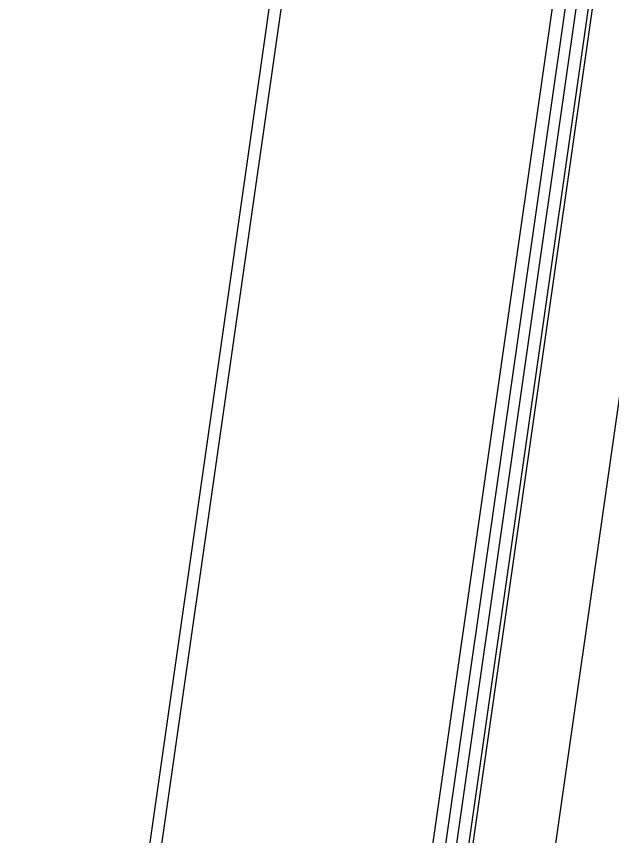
# Model space of a CAD drawing. Extents: x 1797478 to 1804836, y 246529 to 250952.
# Drawn here: x 1797917.93 to 1797943.4, y 249141.47 to 249176.53 of the extents above; entities that cross this region are included whole.
import ezdxf

# ---------------------------------------------------------------- set-up
doc = ezdxf.new("R2010")
doc.units = 0
doc.layers.add('EDPV-LINE', color=7, linetype='Continuous')
doc.layers.add('SHDR-UPAV', color=7, linetype='Continuous')

msp = doc.modelspace()

# ---------------------------------------------------------------- linework, layer by layer
for points in [[(1797880.274, 248817.038), (1797882.606, 248841.958), (1797884.938, 248866.879), (1797885.802, 248876.116), (1797885.803, 248876.12), (1797888, 248891.696), (1797891.536, 248916.444), (1797895.072, 248941.193), (1797898.608, 248965.942), (1797902.144, 248990.69), (1797905.68, 249015.439), (1797909.217, 249040.187), (1797912.753, 249064.936), (1797916.289, 249089.685), (1797919.825, 249114.433), (1797923.361, 249139.182), (1797926.897, 249163.931), (1797930.434, 249188.679), (1797933.97, 249213.428), (1797937.506, 249238.177), (1797941.042, 249262.925)], [(1797880.274, 248817.038), (1797882.606, 248841.958), (1797884.938, 248866.879), (1797885.802, 248876.116), (1797885.803, 248876.12), (1797888, 248891.696), (1797891.536, 248916.444), (1797895.072, 248941.193), (1797898.608, 248965.942), (1797902.144, 248990.69), (1797905.68, 249015.439), (1797909.217, 249040.187), (1797912.753, 249064.936), (1797916.289, 249089.685), (1797919.825, 249114.433), (1797923.361, 249139.182), (1797926.897, 249163.931), (1797930.434, 249188.679), (1797933.97, 249213.428), (1797937.506, 249238.177), (1797941.042, 249262.925)], [(1797880.274, 248817.038), (1797882.606, 248841.958), (1797884.938, 248866.879), (1797885.802, 248876.116), (1797885.803, 248876.12), (1797888, 248891.696), (1797891.536, 248916.444), (1797895.072, 248941.193), (1797898.608, 248965.942), (1797902.144, 248990.69), (1797905.68, 249015.439), (1797909.217, 249040.187), (1797912.753, 249064.936), (1797916.289, 249089.685), (1797919.825, 249114.433), (1797923.361, 249139.182), (1797926.897, 249163.931), (1797930.434, 249188.679), (1797933.97, 249213.428), (1797937.506, 249238.177), (1797941.042, 249262.925)], [(1797880.274, 248817.038), (1797882.606, 248841.958), (1797884.938, 248866.879), (1797885.802, 248876.116), (1797885.803, 248876.12), (1797888, 248891.696), (1797891.536, 248916.444), (1797895.072, 248941.193), (1797898.608, 248965.942), (1797902.144, 248990.69), (1797905.68, 249015.439), (1797909.217, 249040.187), (1797912.753, 249064.936), (1797916.289, 249089.685), (1797919.825, 249114.433), (1797923.361, 249139.182), (1797926.897, 249163.931), (1797930.434, 249188.679), (1797933.97, 249213.428), (1797937.506, 249238.177), (1797941.042, 249262.925)], [(1797880.78, 248816.965), (1797883.112, 248841.886), (1797885.444, 248866.807), (1797886.308, 248876.044), (1797886.309, 248876.047), (1797888.506, 248891.623), (1797892.042, 248916.372), (1797895.578, 248941.121), (1797899.114, 248965.869), (1797902.65, 248990.618), (1797906.186, 249015.367), (1797909.723, 249040.115), (1797913.259, 249064.864), (1797916.795, 249089.612), (1797920.331, 249114.361), (1797923.867, 249139.11), (1797927.403, 249163.858), (1797930.939, 249188.607), (1797934.476, 249213.356), (1797938.012, 249238.104), (1797941.548, 249262.853)], [(1797892.686, 248815.264), (1797895.018, 248840.185), (1797897.35, 248865.106), (1797898.214, 248874.342), (1797898.214, 248874.346), (1797900.411, 248889.922), (1797903.948, 248914.671), (1797907.484, 248939.419), (1797911.02, 248964.168), (1797914.556, 248988.917), (1797918.092, 249013.665), (1797921.628, 249038.414), (1797925.165, 249063.163), (1797928.701, 249087.911), (1797932.237, 249112.66), (1797935.773, 249137.409), (1797939.309, 249162.157), (1797942.845, 249186.906), (1797946.382, 249211.655), (1797949.918, 249236.403), (1797953.454, 249261.152)], [(1797893.144, 248815.199), (1797895.475, 248840.12), (1797897.807, 248865.04), (1797898.671, 248874.277), (1797898.672, 248874.281), (1797900.869, 248889.857), (1797904.405, 248914.605), (1797907.941, 248939.354), (1797911.477, 248964.103), (1797915.014, 248988.851), (1797918.55, 249013.6), (1797922.086, 249038.349), (1797925.622, 249063.097), (1797929.158, 249087.846), (1797932.694, 249112.595), (1797936.231, 249137.343), (1797939.767, 249162.092), (1797943.303, 249186.841), (1797946.839, 249211.589), (1797950.375, 249236.338), (1797953.911, 249261.087)], [(1797893.659, 248815.125), (1797895.991, 248840.046), (1797898.323, 248864.967), (1797899.187, 248874.203), (1797899.187, 248874.207), (1797901.384, 248889.783), (1797904.921, 248914.532), (1797908.457, 248939.28), (1797911.993, 248964.029), (1797915.529, 248988.778), (1797919.065, 249013.526), (1797922.601, 249038.275), (1797926.138, 249063.024), (1797929.674, 249087.772), (1797933.21, 249112.521), (1797936.746, 249137.27), (1797940.282, 249162.018), (1797943.818, 249186.767), (1797947.355, 249211.516), (1797950.891, 249236.264), (1797954.427, 249261.013)]]:
    msp.add_lwpolyline(points)
at = {"layer": 'EDPV-LINE'}
msp.add_lwpolyline([(1797880.274, 248817.038), (1797882.606, 248841.958), (1797884.938, 248866.879), (1797885.802, 248876.116), (1797885.803, 248876.12), (1797888, 248891.696), (1797891.536, 248916.444), (1797895.072, 248941.193), (1797898.608, 248965.942), (1797902.144, 248990.69), (1797905.68, 249015.439), (1797909.217, 249040.187), (1797912.753, 249064.936), (1797916.289, 249089.685), (1797919.825, 249114.433), (1797923.361, 249139.182), (1797926.897, 249163.931), (1797930.434, 249188.679), (1797933.97, 249213.428), (1797937.506, 249238.177), (1797941.042, 249262.925)], dxfattribs=at)
msp.add_lwpolyline([(1797880.274, 248817.038), (1797882.606, 248841.958), (1797884.938, 248866.879), (1797885.802, 248876.116), (1797885.803, 248876.12), (1797888, 248891.696), (1797891.536, 248916.444), (1797895.072, 248941.193), (1797898.608, 248965.942), (1797902.144, 248990.69), (1797905.68, 249015.439), (1797909.217, 249040.187), (1797912.753, 249064.936), (1797916.289, 249089.685), (1797919.825, 249114.433), (1797923.361, 249139.182), (1797926.897, 249163.931), (1797930.434, 249188.679), (1797933.97, 249213.428), (1797937.506, 249238.177), (1797941.042, 249262.925)], dxfattribs=at)
at = {"layer": 'SHDR-UPAV'}
for points in [[(1797892.154, 248815.34), (1797894.485, 248840.261), (1797896.817, 248865.182), (1797897.682, 248874.418), (1797897.682, 248874.422), (1797899.879, 248889.998), (1797903.415, 248914.747), (1797906.951, 248939.496), (1797910.487, 248964.244), (1797914.024, 248988.993), (1797917.56, 249013.741), (1797921.096, 249038.49), (1797924.632, 249063.239), (1797928.168, 249087.987), (1797931.704, 249112.736), (1797935.241, 249137.485), (1797938.777, 249162.233), (1797942.313, 249186.982), (1797945.849, 249211.731), (1797949.385, 249236.479), (1797952.921, 249261.228)], [(1797892.154, 248815.34), (1797894.485, 248840.261), (1797896.817, 248865.182), (1797897.682, 248874.418), (1797897.682, 248874.422), (1797899.879, 248889.998), (1797903.415, 248914.747), (1797906.951, 248939.496), (1797910.487, 248964.244), (1797914.024, 248988.993), (1797917.56, 249013.741), (1797921.096, 249038.49), (1797924.632, 249063.239), (1797928.168, 249087.987), (1797931.704, 249112.736), (1797935.241, 249137.485), (1797938.777, 249162.233), (1797942.313, 249186.982), (1797945.849, 249211.731), (1797949.385, 249236.479), (1797952.921, 249261.228)], [(1797893.837, 248815.1), (1797896.168, 248840.021), (1797898.5, 248864.941), (1797899.364, 248874.178), (1797899.365, 248874.182), (1797901.562, 248889.758), (1797905.098, 248914.506), (1797908.634, 248939.255), (1797912.17, 248964.004), (1797915.706, 248988.752), (1797919.243, 249013.501), (1797922.779, 249038.25), (1797926.315, 249062.998), (1797929.851, 249087.747), (1797933.387, 249112.496), (1797936.923, 249137.244), (1797940.46, 249161.993), (1797943.996, 249186.742), (1797947.532, 249211.49), (1797951.068, 249236.239), (1797954.604, 249260.987)], [(1797899.633, 248839.526), (1797901.965, 248864.446), (1797902.829, 248873.683), (1797902.83, 248873.687), (1797905.027, 248889.263), (1797908.563, 248914.011), (1797912.099, 248938.76), (1797915.635, 248963.509), (1797919.171, 248988.257), (1797922.707, 249013.006), (1797926.244, 249037.755), (1797929.78, 249062.503), (1797933.316, 249087.252), (1797936.852, 249112.001), (1797940.388, 249136.749), (1797943.924, 249161.498), (1797947.461, 249186.246), (1797950.997, 249210.995)]]:
    msp.add_lwpolyline(points, dxfattribs=at)

doc.saveas('drawing.dxf')
